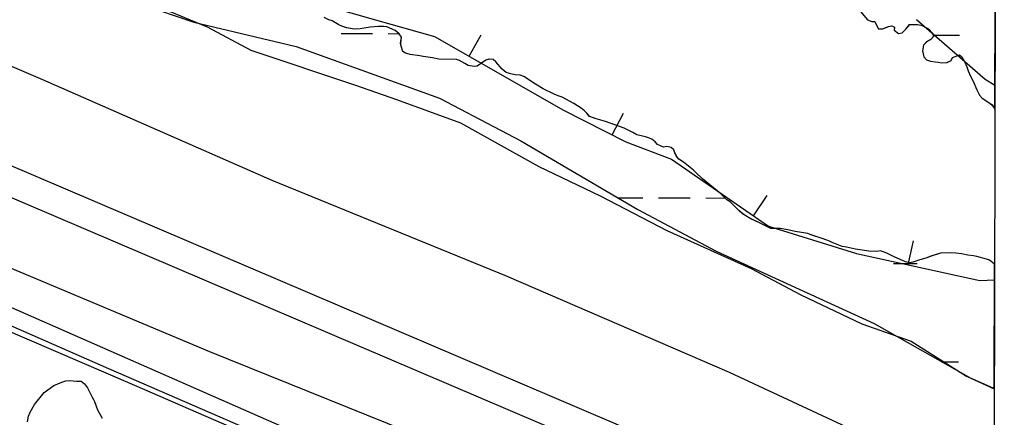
# Model space of a CAD drawing. Extents: x 3161514 to 3199414, y 831166 to 856601.
# Drawn here: x 3196130 to 3197144, y 845577 to 845982 of the extents above; entities that cross this region are included whole.
import ezdxf

# ---------------------------------------------------------------- set-up
doc = ezdxf.new("R2010")
doc.units = 0
for name, color, linetype in [('V-BORW-LINE', 7, 'Continuous'), ('V-GRID-FRAM', 7, 'Continuous'), ('V-LEVE-TOET', 7, 'Continuous'), ('V-ROAD-CNTR', 7, 'Continuous'), ('V-SITE-VEGE', 7, 'Continuous'), ('V-SURV-LINE', 7, 'Continuous'), ('V-TOPO-SHOR', 7, 'Continuous'), ('V-WETL-SWMP', 7, 'Continuous')]:
    doc.layers.add(name, color=color, linetype=linetype)

msp = doc.modelspace()

# ---------------------------------------------------------------- linework, layer by layer
at = {"layer": 'V-BORW-LINE'}
for p, q in [((3196588, 845944.8), (3196600.4, 845966.5)), ((3196734, 845864.6), (3196745.3, 845886.9)), ((3196877.7, 845782.4), (3196891.9, 845803)), ((3197035.5, 845732.3), (3197040.8, 845756.8))]:
    msp.add_line(p, q, dxfattribs=at)
for points in [[(3196357.2, 846035.3), (3196400.8, 846022.5), (3196442.6, 845996.3), (3196492.6, 845982.1), (3196553, 845964.8), (3196684.2, 845889.8), (3196747.9, 845857.5), (3196794.4, 845839.9), (3196893.2, 845771.7), (3196982.9, 845743.8), (3197108.4, 845716.5), (3197123.3, 845717)], [(3197123.8, 845915.2), (3197114, 845921.2), (3197044, 845982.1)], [(3197123.8, 845915.2), (3197114, 845921.2), (3197044, 845982.1)]]:
    msp.add_lwpolyline(points, dxfattribs=at)
at = {"layer": 'V-GRID-FRAM'}
msp.add_lwpolyline([(3165761, 854820), (3197144.3, 854733.3), (3197102, 836546.1), (3165702.9, 836632.9), (3165761, 854820)], dxfattribs=at)
at = {"layer": 'V-LEVE-TOET'}
for points in [[(3195469.1, 846215.1), (3195726.3, 846098), (3195917.5, 846022.3), (3196153.6, 845921), (3196387.1, 845818.6), (3196625.9, 845721.2), (3196853, 845623.1), (3197092.1, 845511.4), (3197122.8, 845496.4)], [(3197122.4, 845289.4), (3196966.5, 845371.1), (3196768, 845458.5), (3196564.7, 845546.6), (3196324, 845643.7), (3196113.9, 845731.9), (3195885.4, 845827.4), (3195646.6, 845936.5), (3195462.1, 846012.5)]]:
    msp.add_lwpolyline(points, dxfattribs=at)
at = {"layer": 'V-ROAD-CNTR'}
for points in [[(3195445.6, 845972), (3195508.9, 845942.2), (3195599.5, 845898.5), (3195682.4, 845859.7), (3195735.4, 845834.4), (3195799.7, 845804.6), (3195881.1, 845768.5), (3195964.7, 845731.7), (3196083.7, 845680.1), (3196247.1, 845609.6), (3196392.5, 845546.6), (3196560.4, 845475.3), (3196757.2, 845388), (3196915.9, 845318.3), (3196926.4, 845313.7), (3197010.3, 845274.3), (3197090.6, 845233.4), (3197122.2, 845217)], [(3195659.8, 845877.5), (3195823.3, 845800.4), (3195986.1, 845729.7), (3196220.6, 845626.7), (3196829.8, 845362), (3196946.3, 845309.2), (3197012.7, 845280), (3197098.3, 845235.6), (3197120.1, 845223.9)]]:
    msp.add_lwpolyline(points, dxfattribs=at)
at = {"layer": 'V-SITE-VEGE'}
for p, q in [((3197123.8, 845891), (3197124.6, 846243.2)), ((3196271, 845995.5), (3196321.4, 845974.7)), ((3196986.8, 845990.5), (3196993.8, 845981.9)), ((3196445.2, 845981.9), (3196440.3, 845984.3)), ((3196448.6, 845980.8), (3196445.2, 845981.9)), ((3196455.4, 845976.9), (3196448.6, 845980.8)), ((3196458.4, 845975.4), (3196455.4, 845976.9)), ((3196993.8, 845981.9), (3196998.3, 845980.3)), ((3196998.3, 845980.3), (3197001.4, 845980.4)), ((3197001.4, 845980.4), (3197003.1, 845976.5)), ((3197003.1, 845976.5), (3197005.1, 845972.7)), ((3197015.3, 845975.2), (3197018.6, 845975.9)), ((3197018.6, 845975.9), (3197021.4, 845974.4)), ((3197032.9, 845972.5), (3197036.9, 845977.3)), ((3197036.9, 845977.3), (3197041.1, 845977.2)), ((3197041.1, 845977.2), (3197045.4, 845977.3)), ((3197045.4, 845977.3), (3197049.5, 845976.2)), ((3197049.5, 845976.2), (3197056.2, 845972.7)), ((3196321.4, 845974.7), (3196365.9, 845951)), ((3196463.3, 845973.8), (3196458.4, 845975.4)), ((3196471.3, 845972.6), (3196463.3, 845973.8)), ((3196477.1, 845972.9), (3196471.3, 845972.6)), ((3196481.2, 845973.4), (3196477.1, 845972.9)), ((3196487.2, 845974.5), (3196481.2, 845973.4)), ((3196495.5, 845975.1), (3196487.2, 845974.5)), ((3196501.2, 845975.2), (3196495.5, 845975.1)), ((3196504.3, 845974.7), (3196501.2, 845975.2)), ((3196512.9, 845971), (3196504.3, 845974.7)), ((3196516.7, 845967.8), (3196512.9, 845971)), ((3196519.1, 845964.2), (3196516.7, 845967.8)), ((3197005.1, 845972.7), (3197009.4, 845972.8)), ((3197009.4, 845972.8), (3197015.3, 845975.2)), ((3197021.4, 845974.4), (3197021.1, 845971.3)), ((3197021.1, 845971.3), (3197025.4, 845967.9)), ((3197025.4, 845967.9), (3197029.3, 845968.6)), ((3197029.3, 845968.6), (3197032.9, 845972.5)), ((3197056.2, 845972.7), (3197060.2, 845968.3)), ((3197060.2, 845968.3), (3197061.1, 845964.8)), ((3196518.3, 845958.1), (3196519.1, 845964.2)), ((3196518.9, 845955), (3196518.3, 845958.1)), ((3197051, 845956), (3197050.1, 845950.2)), ((3197054.2, 845959.4), (3197051, 845956)), ((3197058.6, 845962), (3197054.2, 845959.4)), ((3197061.1, 845964.8), (3197058.6, 845962)), ((3196365.9, 845951), (3196472.5, 845915.4)), ((3196520.6, 845949.8), (3196518.9, 845955)), ((3196523.4, 845948.1), (3196520.6, 845949.8)), ((3196527.9, 845946.5), (3196523.4, 845948.1)), ((3196537.8, 845945.3), (3196527.9, 845946.5)), ((3196541.3, 845944.6), (3196537.8, 845945.3)), ((3197050.1, 845950.2), (3197051.2, 845944.2)), ((3197080.6, 845943.5), (3197087.7, 845946.2)), ((3197087.7, 845946.2), (3197089.9, 845944.1)), ((3196550.7, 845943.3), (3196541.3, 845944.6)), ((3196557.3, 845941.7), (3196550.7, 845943.3)), ((3196575.2, 845941.5), (3196557.3, 845941.7)), ((3196578.2, 845940.6), (3196575.2, 845941.5)), ((3196583.7, 845937.6), (3196578.2, 845940.6)), ((3196587, 845935.4), (3196583.7, 845937.6)), ((3196593.1, 845934.5), (3196587, 845935.4)), ((3196605, 845941), (3196596.2, 845934.8)), ((3196608.3, 845941.9), (3196605, 845941)), ((3196612.7, 845941.6), (3196608.3, 845941.9)), ((3196615.5, 845939.3), (3196612.7, 845941.6)), ((3196621.7, 845931.7), (3196615.5, 845939.3)), ((3197051.2, 845944.2), (3197054.2, 845941.3)), ((3197054.2, 845941.3), (3197058.1, 845939.7)), ((3197058.1, 845939.7), (3197063, 845939)), ((3197063, 845939), (3197066.1, 845938.9)), ((3197066.1, 845938.9), (3197069.8, 845938)), ((3197069.8, 845938), (3197074.9, 845938.5)), ((3197074.9, 845938.5), (3197079.1, 845940.5)), ((3197079.1, 845940.5), (3197080.6, 845943.5)), ((3197089.9, 845944.1), (3197092.7, 845939.5)), ((3197092.7, 845939.5), (3197095.2, 845934.1)), ((3196596.2, 845934.8), (3196593.1, 845934.5)), ((3196625.9, 845928.3), (3196621.7, 845931.7)), ((3196630.6, 845927), (3196625.9, 845928.3)), ((3196634.9, 845926), (3196630.6, 845927)), ((3196640.1, 845925.5), (3196634.9, 845926)), ((3196643.8, 845924.2), (3196640.1, 845925.5)), ((3197095.2, 845934.1), (3197096.6, 845930)), ((3197096.6, 845930), (3197098.9, 845924.6)), ((3196472.5, 845915.4), (3196514, 845900.6)), ((3196655.7, 845916.3), (3196643.8, 845924.2)), ((3196663.4, 845911.8), (3196655.7, 845916.3)), ((3197098.9, 845924.6), (3197101.5, 845919.5)), ((3197101.5, 845919.5), (3197105.4, 845910.6)), ((3196674.6, 845906.1), (3196663.4, 845911.8)), ((3196678.7, 845904.4), (3196674.6, 845906.1)), ((3197105.4, 845910.6), (3197107.9, 845905.2)), ((3197107.9, 845905.2), (3197110.7, 845902)), ((3196514, 845900.6), (3196579.2, 845876.9)), ((3196683, 845903), (3196678.7, 845904.4)), ((3196694.8, 845896.8), (3196683, 845903)), ((3196702.3, 845891.9), (3196694.8, 845896.8)), ((3197110.7, 845902), (3197117.6, 845897.7)), ((3197117.6, 845897.7), (3197120.8, 845895.2)), ((3197120.8, 845895.2), (3197123.4, 845891.6)), ((3196705.5, 845889.1), (3196702.3, 845891.9)), ((3196707.9, 845886.8), (3196705.5, 845889.1)), ((3196710.9, 845883.4), (3196707.9, 845886.8)), ((3197123.4, 845891.6), (3197123.8, 845891)), ((3196579.2, 845876.9), (3196659.2, 845832.4)), ((3196717.7, 845881), (3196710.9, 845883.4)), ((3196726.9, 845878.5), (3196717.7, 845881)), ((3196746.1, 845871.5), (3196726.9, 845878.5)), ((3196750.8, 845869.3), (3196746.1, 845871.5)), ((3196754.8, 845867.1), (3196750.8, 845869.3)), ((3196759.1, 845864.6), (3196754.8, 845867.1)), ((3196767.9, 845862.7), (3196759.1, 845864.6)), ((3196771, 845861.8), (3196767.9, 845862.7)), ((3196774.2, 845860.5), (3196771, 845861.8)), ((3196777.7, 845857.5), (3196774.2, 845860.5)), ((3196780.1, 845854.8), (3196777.7, 845857.5)), ((3196786, 845852.2), (3196780.1, 845854.8)), ((3196789.5, 845852.9), (3196786, 845852.2)), ((3196794, 845851.8), (3196789.5, 845852.9)), ((3196796.6, 845849.4), (3196794, 845851.8)), ((3196797.8, 845846.3), (3196796.6, 845849.4)), ((3196799.5, 845842.8), (3196797.8, 845846.3)), ((3196801.8, 845840.1), (3196799.5, 845842.8)), ((3196806.4, 845836.9), (3196801.8, 845840.1)), ((3196816.7, 845828.6), (3196806.4, 845836.9)), ((3196659.2, 845832.4), (3196721.5, 845802.7)), ((3196819.1, 845826.5), (3196816.7, 845828.6)), ((3196826, 845819.9), (3196819.1, 845826.5)), ((3196844.6, 845804.6), (3196826, 845819.9)), ((3196850.6, 845798.7), (3196844.6, 845804.6)), ((3196721.5, 845802.7), (3196789.6, 845767.2)), ((3196854, 845796.4), (3196850.6, 845798.7)), ((3196862.9, 845787.5), (3196854, 845796.4)), ((3196866.7, 845784.3), (3196862.9, 845787.5)), ((3196870, 845782.2), (3196866.7, 845784.3)), ((3196874.6, 845779.4), (3196870, 845782.2)), ((3196884.6, 845774.8), (3196874.6, 845779.4)), ((3196888.1, 845772.9), (3196884.6, 845774.8)), ((3196895.6, 845769.4), (3196888.1, 845772.9)), ((3196789.6, 845767.2), (3196875.6, 845728.6)), ((3196905.1, 845769.2), (3196895.6, 845769.4)), ((3196912.9, 845768), (3196905.1, 845769.2)), ((3196920.2, 845766.4), (3196912.9, 845768)), ((3196933.2, 845764.2), (3196920.2, 845766.4)), ((3196936.4, 845762.9), (3196933.2, 845764.2)), ((3196948.9, 845758.7), (3196936.4, 845762.9)), ((3196955.2, 845756.3), (3196948.9, 845758.7)), ((3196958.1, 845755), (3196955.2, 845756.3)), ((3196968.1, 845751), (3196958.1, 845755)), ((3196972.6, 845750.3), (3196968.1, 845751)), ((3196981.6, 845748.4), (3196972.6, 845750.3)), ((3196995.3, 845746.2), (3196981.6, 845748.4)), ((3197003.6, 845746), (3196995.3, 845746.2)), ((3197007.1, 845746.6), (3197003.6, 845746)), ((3197013.6, 845744.3), (3197007.1, 845746.6)), ((3197021.1, 845740.5), (3197013.6, 845744.3)), ((3197068.2, 845744.1), (3197058.6, 845741.2)), ((3197078.7, 845744.4), (3197068.2, 845744.1)), ((3197083.8, 845744.1), (3197078.7, 845744.4)), ((3197089.6, 845743.5), (3197083.8, 845744.1)), ((3197096.1, 845742), (3197089.6, 845743.5)), ((3197029.5, 845736.6), (3197021.1, 845740.5)), ((3197032.6, 845735.4), (3197029.5, 845736.6)), ((3197036.7, 845734.5), (3197032.6, 845735.4)), ((3197040.2, 845735.1), (3197036.7, 845734.5)), ((3197043.3, 845736.2), (3197040.2, 845735.1)), ((3197046.4, 845737), (3197043.3, 845736.2)), ((3197054.3, 845739.3), (3197046.4, 845737)), ((3197058.6, 845741.2), (3197054.3, 845739.3)), ((3197102.1, 845741.4), (3197096.1, 845742)), ((3197105.4, 845740.7), (3197102.1, 845741.4)), ((3197115.2, 845738.2), (3197105.4, 845740.7)), ((3197118.1, 845736.9), (3197115.2, 845738.2)), ((3197123.4, 845733), (3197118.1, 845736.9)), ((3197123.1, 845607.7), (3197123.4, 845733)), ((3196875.6, 845728.6), (3196925.9, 845701.9)), ((3196925.9, 845701.9), (3196988.2, 845672.3)), ((3196988.2, 845672.3), (3197038.6, 845654.5)), ((3197038.6, 845654.5), (3197094.9, 845618.9)), ((3197094.9, 845618.9), (3197121.5, 845607.1)), ((3197121.5, 845607.1), (3197123.1, 845607.7))]:
    msp.add_line(p, q, dxfattribs=at)
msp.add_lwpolyline([(3196138.1, 845572.3), (3196139.2, 845578.2), (3196140.8, 845582.2), (3196145.4, 845590), (3196155.1, 845602.1), (3196165.2, 845609.3), (3196173.2, 845612.6), (3196177.2, 845614), (3196181.2, 845614.4), (3196188.1, 845613.7), (3196193, 845613.6), (3196196.4, 845611), (3196199.3, 845607), (3196204, 845597.5), (3196205.4, 845595), (3196206.4, 845593), (3196209.7, 845584.5), (3196214.4, 845575.9)], dxfattribs=at)
at = {"layer": 'V-SURV-LINE'}
for points in [[(3195836.9, 845954.7), (3197044.5, 845439.3)], [(3197032.8, 845411.7), (3195825.2, 845927.1)]]:
    msp.add_lwpolyline(points, dxfattribs=at)
at = {"layer": 'V-TOPO-SHOR'}
for points in [[(3197126.9, 845239.6), (3196924.4, 845339.9), (3196688.4, 845440.3), (3196454.3, 845542.4), (3196040, 845724.5), (3195850.5, 845808.1), (3195504.9, 845969.8), (3195231.8, 846105.4), (3195105.5, 846164.9), (3194956.8, 846237.3), (3194867.7, 846285.6), (3194427.3, 846551.3), (3194074.3, 846761.3), (3193869.9, 846880.2), (3193719.4, 846963.8), (3193596.8, 847032.5), (3193502.1, 847088.3), (3193476, 847103.1)], [(3196986.8, 845990.5), (3196993.8, 845981.9), (3196998.3, 845980.3), (3197001.4, 845980.4), (3197003.1, 845976.5), (3197005.1, 845972.7), (3197009.4, 845972.8), (3197015.3, 845975.2), (3197018.6, 845975.9), (3197021.4, 845974.4), (3197021.1, 845971.3), (3197025.4, 845967.9), (3197029.3, 845968.6), (3197032.9, 845972.5), (3197036.9, 845977.3), (3197041.1, 845977.2), (3197045.4, 845977.3), (3197049.5, 845976.2), (3197056.2, 845972.7), (3197060.2, 845968.3), (3197061.1, 845964.8), (3197058.6, 845962), (3197054.2, 845959.4), (3197051, 845956), (3197050.1, 845950.2), (3197051.2, 845944.2), (3197054.2, 845941.3), (3197058.1, 845939.7), (3197063, 845939), (3197066.1, 845938.9), (3197069.8, 845938), (3197074.9, 845938.5), (3197079.1, 845940.5), (3197080.6, 845943.5), (3197087.7, 845946.2), (3197089.9, 845944.1), (3197092.7, 845939.5), (3197095.2, 845934.1), (3197096.6, 845930), (3197098.9, 845924.6), (3197101.5, 845919.5), (3197105.4, 845910.6), (3197107.9, 845905.2), (3197110.7, 845902), (3197117.6, 845897.7), (3197120.8, 845895.2), (3197123.4, 845891.6), (3197123.8, 845891)], [(3196608.3, 845941.9), (3196605, 845941), (3196596.2, 845934.8), (3196593.1, 845934.5), (3196587, 845935.4), (3196583.7, 845937.6), (3196578.2, 845940.6), (3196575.2, 845941.5), (3196557.3, 845941.7), (3196550.7, 845943.3), (3196541.3, 845944.6), (3196537.8, 845945.3), (3196527.9, 845946.5), (3196523.4, 845948.1), (3196520.6, 845949.8), (3196518.9, 845955), (3196518.3, 845958.1), (3196519.1, 845964.2), (3196516.7, 845967.8), (3196512.9, 845971), (3196504.3, 845974.7), (3196501.2, 845975.2), (3196495.5, 845975.1), (3196487.2, 845974.5), (3196481.2, 845973.4), (3196477.1, 845972.9), (3196471.3, 845972.6), (3196463.3, 845973.8), (3196458.4, 845975.4), (3196455.4, 845976.9), (3196448.6, 845980.8), (3196445.2, 845981.9), (3196440.3, 845984.3)], [(3197123.4, 845733), (3197118.1, 845736.9), (3197115.2, 845738.2), (3197105.4, 845740.7), (3197102.1, 845741.4), (3197096.1, 845742), (3197089.6, 845743.5), (3197083.8, 845744.1), (3197078.7, 845744.4), (3197068.2, 845744.1), (3197058.6, 845741.2), (3197054.3, 845739.3), (3197046.4, 845737), (3197043.3, 845736.2), (3197040.2, 845735.1), (3197036.7, 845734.5), (3197032.6, 845735.4), (3197029.5, 845736.6), (3197021.1, 845740.5), (3197013.6, 845744.3), (3197007.1, 845746.6), (3197003.6, 845746), (3196995.3, 845746.2), (3196981.6, 845748.4), (3196972.6, 845750.3), (3196968.1, 845751), (3196958.1, 845755), (3196955.2, 845756.3), (3196948.9, 845758.7), (3196936.4, 845762.9), (3196933.2, 845764.2), (3196920.2, 845766.4), (3196912.9, 845768), (3196905.1, 845769.2), (3196895.6, 845769.4), (3196888.1, 845772.9), (3196884.6, 845774.8), (3196874.6, 845779.4), (3196870, 845782.2), (3196866.7, 845784.3), (3196862.9, 845787.5), (3196854, 845796.4), (3196850.6, 845798.7), (3196844.6, 845804.6), (3196826, 845819.9), (3196819.1, 845826.5), (3196816.7, 845828.6), (3196806.4, 845836.9), (3196801.8, 845840.1), (3196799.5, 845842.8), (3196797.8, 845846.3), (3196796.6, 845849.4), (3196794, 845851.8), (3196789.5, 845852.9), (3196786, 845852.2), (3196780.1, 845854.8), (3196777.7, 845857.5), (3196774.2, 845860.5), (3196771, 845861.8), (3196767.9, 845862.7), (3196759.1, 845864.6), (3196754.8, 845867.1), (3196750.8, 845869.3), (3196746.1, 845871.5), (3196726.9, 845878.5), (3196717.7, 845881), (3196710.9, 845883.4), (3196707.9, 845886.8), (3196705.5, 845889.1), (3196702.3, 845891.9), (3196694.8, 845896.8), (3196683, 845903), (3196678.7, 845904.4), (3196674.6, 845906.1), (3196663.4, 845911.8), (3196655.7, 845916.3), (3196643.8, 845924.2), (3196640.1, 845925.5), (3196634.9, 845926), (3196630.6, 845927), (3196625.9, 845928.3), (3196621.7, 845931.7), (3196615.5, 845939.3), (3196612.7, 845941.6), (3196608.3, 845941.9)]]:
    msp.add_lwpolyline(points, dxfattribs=at)
at = {"layer": 'V-WETL-SWMP'}
for p, q in [((3197123.8, 845891.1), (3197124.6, 846243.2)), ((3196271.6, 845991.7), (3196307.7, 845979.6)), ((3196986.8, 845990.5), (3196993.8, 845981.9)), ((3196307.7, 845979.6), (3196411.8, 845954.7)), ((3196448.7, 845980.8), (3196445.2, 845981.9)), ((3196455.4, 845976.9), (3196448.7, 845980.8)), ((3196458.5, 845975.4), (3196455.4, 845976.9)), ((3196993.8, 845981.9), (3196998.3, 845980.3)), ((3196998.3, 845980.3), (3197001.4, 845980.4)), ((3197001.4, 845980.4), (3197003.2, 845976.5)), ((3197003.2, 845976.5), (3197005.1, 845972.7)), ((3197015.3, 845975.2), (3197018.6, 845975.9)), ((3197018.6, 845975.9), (3197021.5, 845974.4)), ((3197032.9, 845972.5), (3197037, 845977.3)), ((3197037, 845977.3), (3197041.1, 845977.2)), ((3197041.1, 845977.2), (3197045.4, 845977.3)), ((3197045.4, 845977.3), (3197049.5, 845976.2)), ((3197049.5, 845976.2), (3197056.2, 845972.7)), ((3196457.7, 845968), (3196489.7, 845967.9)), ((3196463.4, 845973.8), (3196458.5, 845975.4)), ((3196471.4, 845972.6), (3196463.4, 845973.8)), ((3196477.1, 845972.9), (3196471.4, 845972.6)), ((3196481.3, 845973.4), (3196477.1, 845972.9)), ((3196487.3, 845974.5), (3196481.3, 845973.4)), ((3196495.5, 845975.1), (3196487.3, 845974.5)), ((3196501.3, 845975.2), (3196495.5, 845975.1)), ((3196504.4, 845974.7), (3196501.3, 845975.2)), ((3196512.9, 845971), (3196504.4, 845974.7)), ((3196505.7, 845967.9), (3196516.7, 845967.8)), ((3196516.8, 845967.8), (3196512.9, 845971)), ((3196519.1, 845964.2), (3196516.8, 845967.8)), ((3197005.1, 845972.7), (3197009.5, 845972.8)), ((3197009.5, 845972.8), (3197015.3, 845975.2)), ((3197021.5, 845974.4), (3197021.2, 845971.3)), ((3197021.2, 845971.3), (3197025.4, 845967.9)), ((3197025.4, 845967.9), (3197029.3, 845968.7)), ((3197029.3, 845968.7), (3197032.9, 845972.5)), ((3197056.2, 845972.7), (3197060.2, 845968.3)), ((3197060.2, 845968.3), (3197061.2, 845964.8)), ((3197060.8, 845966.3), (3197087.6, 845966.3)), ((3196518.4, 845958.1), (3196519.1, 845964.2)), ((3196518.9, 845955), (3196518.4, 845958.1)), ((3197051.1, 845956), (3197050.1, 845950.2)), ((3197054.3, 845959.4), (3197051.1, 845956)), ((3197058.6, 845962), (3197054.3, 845959.4)), ((3197061.2, 845964.8), (3197058.6, 845962)), ((3196411.8, 845954.7), (3196558.1, 845902.2)), ((3196520.7, 845949.8), (3196518.9, 845955)), ((3196523.5, 845948.1), (3196520.7, 845949.8)), ((3196528, 845946.5), (3196523.5, 845948.1)), ((3196537.8, 845945.3), (3196528, 845946.5)), ((3196541.3, 845944.6), (3196537.8, 845945.3)), ((3197050.1, 845950.2), (3197051.2, 845944.2)), ((3197080.6, 845943.5), (3197087.7, 845946.2)), ((3197087.7, 845946.2), (3197089.9, 845944.1)), ((3196550.8, 845943.3), (3196541.3, 845944.6)), ((3196557.3, 845941.7), (3196550.8, 845943.3)), ((3196575.2, 845941.5), (3196557.3, 845941.7)), ((3196578.3, 845940.6), (3196575.2, 845941.5)), ((3196583.8, 845937.6), (3196578.3, 845940.6)), ((3196587, 845935.4), (3196583.8, 845937.6)), ((3196593.2, 845934.5), (3196587, 845935.4)), ((3196605.1, 845941), (3196596.3, 845934.8)), ((3196608.4, 845941.9), (3196605.1, 845941)), ((3196612.7, 845941.6), (3196608.4, 845941.9)), ((3196615.5, 845939.3), (3196612.7, 845941.6)), ((3196621.7, 845931.7), (3196615.5, 845939.3)), ((3197051.2, 845944.2), (3197054.2, 845941.3)), ((3197054.2, 845941.3), (3197058.1, 845939.7)), ((3197058.1, 845939.7), (3197063, 845939)), ((3197063, 845939), (3197066.1, 845938.9)), ((3197066.1, 845938.9), (3197069.8, 845938)), ((3197069.8, 845938), (3197075, 845938.5)), ((3197075, 845938.5), (3197079.1, 845940.5)), ((3197079.1, 845940.5), (3197080.6, 845943.5)), ((3197089.9, 845944.1), (3197092.7, 845939.5)), ((3197092.7, 845939.5), (3197095.2, 845934.1)), ((3196596.3, 845934.8), (3196593.2, 845934.5)), ((3196626, 845928.3), (3196621.7, 845931.7)), ((3196630.7, 845927), (3196626, 845928.3)), ((3196635, 845926), (3196630.7, 845927)), ((3196640.1, 845925.5), (3196635, 845926)), ((3196643.8, 845924.2), (3196640.1, 845925.5)), ((3197095.2, 845934.1), (3197096.6, 845930)), ((3197096.6, 845930), (3197098.9, 845924.6)), ((3196655.8, 845916.3), (3196643.8, 845924.2)), ((3196663.5, 845911.8), (3196655.8, 845916.3)), ((3197098.9, 845924.6), (3197101.5, 845919.5)), ((3197101.5, 845919.5), (3197105.4, 845910.6)), ((3196674.7, 845906.1), (3196663.5, 845911.8)), ((3196678.7, 845904.4), (3196674.7, 845906.1)), ((3197105.4, 845910.6), (3197107.9, 845905.2)), ((3197107.9, 845905.2), (3197110.7, 845902)), ((3196558.1, 845902.2), (3196640.9, 845858.7)), ((3196683, 845903), (3196678.7, 845904.4)), ((3196694.8, 845896.8), (3196683, 845903)), ((3196702.3, 845891.9), (3196694.8, 845896.8)), ((3197110.7, 845902), (3197117.6, 845897.7)), ((3197117.6, 845897.7), (3197120.9, 845895.2)), ((3197120.9, 845895.2), (3197123.5, 845891.6)), ((3196705.6, 845889.1), (3196702.3, 845891.9)), ((3196708, 845886.8), (3196705.6, 845889.1)), ((3196711, 845883.4), (3196708, 845886.8)), ((3197123.5, 845891.6), (3197123.8, 845891.1)), ((3196717.7, 845881), (3196711, 845883.4)), ((3196726.9, 845878.5), (3196717.7, 845881)), ((3196746.1, 845871.5), (3196726.9, 845878.5)), ((3196750.8, 845869.3), (3196746.1, 845871.5)), ((3196754.9, 845867.1), (3196750.8, 845869.3)), ((3196759.1, 845864.6), (3196754.9, 845867.1)), ((3196767.9, 845862.7), (3196759.1, 845864.6)), ((3196640.9, 845858.7), (3196759.9, 845788.8)), ((3196771, 845861.8), (3196767.9, 845862.7)), ((3196774.3, 845860.5), (3196771, 845861.8)), ((3196777.7, 845857.5), (3196774.3, 845860.5)), ((3196780.1, 845854.8), (3196777.7, 845857.5)), ((3196786, 845852.2), (3196780.1, 845854.8)), ((3196789.5, 845852.9), (3196786, 845852.2)), ((3196794, 845851.8), (3196789.5, 845852.9)), ((3196796.7, 845849.4), (3196794, 845851.8)), ((3196797.8, 845846.3), (3196796.7, 845849.4)), ((3196799.6, 845842.8), (3196797.8, 845846.3)), ((3196801.8, 845840.1), (3196799.6, 845842.8)), ((3196806.4, 845836.9), (3196801.8, 845840.1)), ((3196816.8, 845828.6), (3196806.4, 845836.9)), ((3196819.2, 845826.5), (3196816.8, 845828.6)), ((3196826, 845819.9), (3196819.2, 845826.5)), ((3196844.6, 845804.6), (3196826, 845819.9)), ((3196850.6, 845798.7), (3196844.6, 845804.6)), ((3196739.6, 845800.7), (3196765.2, 845800.7)), ((3196781.2, 845800.6), (3196813.2, 845800.5)), ((3196829.2, 845800.5), (3196848.9, 845800.4)), ((3196854.1, 845796.4), (3196850.6, 845798.7)), ((3196862.9, 845787.5), (3196854.1, 845796.4)), ((3196759.9, 845788.8), (3196839.8, 845746.2)), ((3196866.8, 845784.3), (3196862.9, 845787.5)), ((3196870, 845782.2), (3196866.8, 845784.3)), ((3196874.7, 845779.4), (3196870, 845782.2)), ((3196884.7, 845774.8), (3196874.7, 845779.4)), ((3196888.1, 845772.9), (3196884.7, 845774.8)), ((3196895.6, 845769.4), (3196888.1, 845772.9)), ((3196905.1, 845769.2), (3196895.6, 845769.4)), ((3196912.9, 845768), (3196905.1, 845769.2)), ((3196920.3, 845766.4), (3196912.9, 845768)), ((3196933.2, 845764.2), (3196920.3, 845766.4)), ((3196936.5, 845762.9), (3196933.2, 845764.2)), ((3196948.9, 845758.7), (3196936.5, 845762.9)), ((3196955.3, 845756.3), (3196948.9, 845758.7)), ((3196958.1, 845755), (3196955.3, 845756.3)), ((3196968.1, 845751), (3196958.1, 845755)), ((3196839.8, 845746.2), (3197000.9, 845672.4)), ((3196972.6, 845750.3), (3196968.1, 845751)), ((3196981.6, 845748.4), (3196972.6, 845750.3)), ((3196995.4, 845746.2), (3196981.6, 845748.4)), ((3197003.6, 845746), (3196995.4, 845746.2)), ((3197007.1, 845746.6), (3197003.6, 845746)), ((3197013.7, 845744.3), (3197007.1, 845746.6)), ((3197021.2, 845740.5), (3197013.7, 845744.3)), ((3197068.2, 845744.1), (3197058.7, 845741.2)), ((3197078.7, 845744.4), (3197068.2, 845744.1)), ((3197083.9, 845744.1), (3197078.7, 845744.4)), ((3197089.6, 845743.5), (3197083.9, 845744.1)), ((3197096.2, 845742), (3197089.6, 845743.5)), ((3197020.4, 845733.8), (3197044.4, 845733.7)), ((3197029.5, 845736.6), (3197021.2, 845740.5)), ((3197032.6, 845735.4), (3197029.5, 845736.6)), ((3197036.7, 845734.5), (3197032.6, 845735.4)), ((3197040.2, 845735.1), (3197036.7, 845734.5)), ((3197043.3, 845736.2), (3197040.2, 845735.1)), ((3197046.4, 845737), (3197043.3, 845736.2)), ((3197054.3, 845739.3), (3197046.4, 845737)), ((3197058.7, 845741.2), (3197054.3, 845739.3)), ((3197102.1, 845741.4), (3197096.2, 845742)), ((3197105.4, 845740.7), (3197102.1, 845741.4)), ((3197115.2, 845738.2), (3197105.4, 845740.7)), ((3197118.1, 845736.9), (3197115.2, 845738.2)), ((3197123.4, 845733), (3197118.1, 845736.9)), ((3197123.1, 845605.9), (3197123.4, 845733)), ((3197000.9, 845672.4), (3197099.3, 845616.8)), ((3197069.5, 845633.6), (3197086.7, 845633.6)), ((3197099.3, 845616.8), (3197123.1, 845605.9))]:
    msp.add_line(p, q, dxfattribs=at)

doc.saveas('drawing.dxf')
